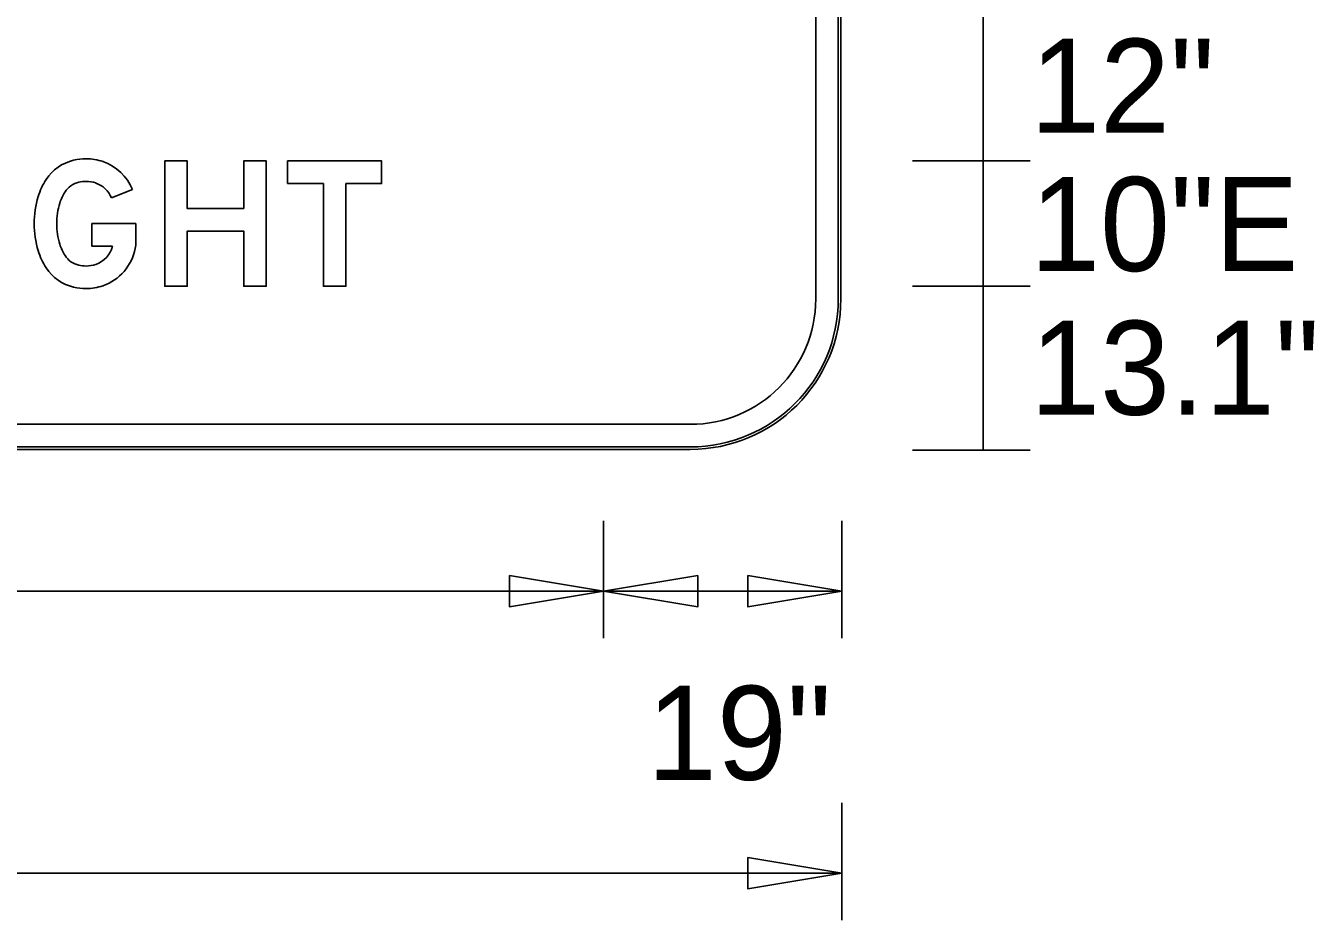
# Model space of a CAD drawing. Extents: x 1806251 to 1809821, y 414895 to 422886.
# Drawn here: x 1809677.755 to 1809678.783, y 415321.405 to 415322.119 of the extents above; entities that cross this region are included whole.
import ezdxf

# ---------------------------------------------------------------- set-up
doc = ezdxf.new("R2010")
doc.units = 0
for name, color, linetype in [('GSBWFILL', 7, 'Continuous'), ('GSCOLORFILL', 7, 'Continuous'), ('GSDIMS', 7, 'Continuous'), ('GSOUTLINE', 7, 'Continuous')]:
    doc.layers.add(name, color=color, linetype=linetype)

msp = doc.modelspace()

# ---------------------------------------------------------------- linework, layer by layer
at = {"layer": 'GSBWFILL'}
for p, q in [((1809678.3851, 415322.8606), (1809678.3851, 415321.9006)), ((1809678.4051, 415321.9006), (1809678.4051, 415322.8606)), ((1809678.2851, 415321.8006), (1809676.9053, 415321.8006)), ((1809676.9053, 415321.7806), (1809678.2851, 415321.7806))]:
    msp.add_line(p, q, dxfattribs=at)
for points in [[(1809677.929, 415321.9727), (1809677.884, 415321.9727), (1809677.884, 415322.0107), (1809677.866, 415322.0107), (1809677.866, 415321.9107), (1809677.884, 415321.9107), (1809677.884, 415321.9547), (1809677.929, 415321.9547), (1809677.929, 415321.9107), (1809677.947, 415321.9107), (1809677.947, 415322.0107), (1809677.929, 415322.0107)], [(1809677.964, 415321.9927), (1809677.9925, 415321.9927), (1809677.9925, 415321.9107), (1809678.0105, 415321.9107), (1809678.0105, 415321.9927), (1809678.039, 415321.9927), (1809678.039, 415322.0107), (1809677.964, 415322.0107)]]:
    msp.add_lwpolyline(points, close=True, dxfattribs=at)
for points in [[(1809677.8403, 415321.988), (1809677.8236, 415321.9812)], [(1809677.8245, 415321.9427), (1809677.808, 415321.9427), (1809677.808, 415321.9607), (1809677.843, 415321.9607), (1809677.843, 415321.9463)]]:
    msp.add_lwpolyline(points, dxfattribs=at)
for radius in [0.12, 0.1]:
    msp.add_arc((1809678.2851, 415321.9006), radius, 270, 0, dxfattribs=at)
for centre, major_axis, start_param, end_param in [((1809677.8016, 415321.9762), (0, 0.036), 0.229188, 0.990896), ((1809677.8033, 415321.969), (0, 0.0434), 0, 0.229188), ((1809677.8033, 415321.9704), (0, 0.042), 5.955089, 6.283185), ((1809677.8043, 415321.9734), (0, 0.0388), 5.097002, 5.955089), ((1809677.8151, 415321.9674), (0, 0.0521), 0.990896, 1.282161), ((1809677.8016, 415321.9762), (0, 0.018), 0.229188, 0.990896), ((1809677.8033, 415321.969), (0, 0.0254), 6.283185, 6.512373), ((1809677.8033, 415321.9704), (0, 0.024), 5.955089, 6.283185), ((1809677.8043, 415321.9734), (0, 0.0208), 5.097002, 5.955089), ((1809677.8377, 415321.9607), (0, 0.0757), 1.282161, 1.570796), ((1809677.8151, 415321.9674), (0, 0.0341), 0.990896, 1.282161), ((1809677.8377, 415321.9607), (0, 0.0577), 1.282161, 1.570796), ((1809677.8377, 415321.9607), (0, 0.0757), 1.570796, 1.859431), ((1809677.8377, 415321.9607), (0, 0.0577), 1.570796, 1.859431), ((1809677.8151, 415321.954), (0, 0.0521), 1.859431, 2.150696), ((1809677.8151, 415321.954), (0, 0.0341), 1.859431, 2.150696), ((1809677.8043, 415321.9479), (0, 0.0208), 3.469689, 4.457885), ((1809677.8043, 415321.9479), (0, 0.0388), 3.469689, 4.532209), ((1809677.8133, 415321.9463), (0, 0.0297), 4.532209, 4.712389), ((1809677.8016, 415321.9451), (0, 0.018), 2.150696, 2.912405), ((1809677.8016, 415321.9451), (0, 0.036), 2.150696, 2.912405), ((1809677.8033, 415321.9523), (0, 0.0254), 2.912405, 3.141593), ((1809677.8033, 415321.9509), (0, 0.024), 3.141593, 3.469689), ((1809677.8033, 415321.9523), (0, 0.0434), 2.912405, 3.141593), ((1809677.8033, 415321.9509), (0, 0.042), 3.141593, 3.469689)]:
    msp.add_ellipse(centre, major_axis=major_axis, ratio=0.999994, start_param=start_param, end_param=end_param, dxfattribs=at)
at = {"layer": 'GSCOLORFILL'}
for p, q in [((1809678.3851, 415322.8606), (1809678.3851, 415321.9006)), ((1809678.4031, 415322.8606), (1809678.4031, 415321.9006)), ((1809678.4051, 415321.9006), (1809678.4051, 415322.8606)), ((1809678.4051, 415321.9006), (1809678.4051, 415322.8606)), ((1809678.4051, 415321.9006), (1809678.4051, 415322.8606)), ((1809678.2851, 415321.8006), (1809676.9053, 415321.8006)), ((1809678.2851, 415321.7826), (1809676.9051, 415321.7826)), ((1809676.9051, 415321.7806), (1809678.2851, 415321.7806)), ((1809676.9051, 415321.7806), (1809678.2851, 415321.7806)), ((1809676.9053, 415321.7806), (1809678.2851, 415321.7806))]:
    msp.add_line(p, q, dxfattribs=at)
for points in [[(1809677.929, 415321.9727), (1809677.884, 415321.9727), (1809677.884, 415322.0107), (1809677.866, 415322.0107), (1809677.866, 415321.9107), (1809677.884, 415321.9107), (1809677.884, 415321.9547), (1809677.929, 415321.9547), (1809677.929, 415321.9107), (1809677.947, 415321.9107), (1809677.947, 415322.0107), (1809677.929, 415322.0107)], [(1809677.964, 415321.9927), (1809677.9925, 415321.9927), (1809677.9925, 415321.9107), (1809678.0105, 415321.9107), (1809678.0105, 415321.9927), (1809678.039, 415321.9927), (1809678.039, 415322.0107), (1809677.964, 415322.0107)]]:
    msp.add_lwpolyline(points, close=True, dxfattribs=at)
for points in [[(1809677.8403, 415321.988), (1809677.8236, 415321.9812)], [(1809677.8245, 415321.9427), (1809677.808, 415321.9427), (1809677.808, 415321.9607), (1809677.843, 415321.9607), (1809677.843, 415321.9463)]]:
    msp.add_lwpolyline(points, dxfattribs=at)
for radius in [0.12, 0.12, 0.1, 0.12, 0.118]:
    msp.add_arc((1809678.2851, 415321.9006), radius, 270, 0, dxfattribs=at)
for centre, major_axis, start_param, end_param in [((1809677.8016, 415321.9762), (0, 0.036), 0.229188, 0.990896), ((1809677.8033, 415321.969), (0, 0.0434), 0, 0.229188), ((1809677.8033, 415321.9704), (0, 0.042), 5.955089, 6.283185), ((1809677.8043, 415321.9734), (0, 0.0388), 5.097002, 5.955089), ((1809677.8151, 415321.9674), (0, 0.0521), 0.990896, 1.282161), ((1809677.8016, 415321.9762), (0, 0.018), 0.229188, 0.990896), ((1809677.8033, 415321.969), (0, 0.0254), 6.283185, 6.512373), ((1809677.8033, 415321.9704), (0, 0.024), 5.955089, 6.283185), ((1809677.8043, 415321.9734), (0, 0.0208), 5.097002, 5.955089), ((1809677.8377, 415321.9607), (0, 0.0757), 1.282161, 1.570796), ((1809677.8151, 415321.9674), (0, 0.0341), 0.990896, 1.282161), ((1809677.8377, 415321.9607), (0, 0.0577), 1.282161, 1.570796), ((1809677.8377, 415321.9607), (0, 0.0757), 1.570796, 1.859431), ((1809677.8377, 415321.9607), (0, 0.0577), 1.570796, 1.859431), ((1809677.8151, 415321.954), (0, 0.0521), 1.859431, 2.150696), ((1809677.8151, 415321.954), (0, 0.0341), 1.859431, 2.150696), ((1809677.8043, 415321.9479), (0, 0.0208), 3.469689, 4.457885), ((1809677.8043, 415321.9479), (0, 0.0388), 3.469689, 4.532209), ((1809677.8133, 415321.9463), (0, 0.0297), 4.532209, 4.712389), ((1809677.8016, 415321.9451), (0, 0.018), 2.150696, 2.912405), ((1809677.8016, 415321.9451), (0, 0.036), 2.150696, 2.912405), ((1809677.8033, 415321.9523), (0, 0.0254), 2.912405, 3.141593), ((1809677.8033, 415321.9509), (0, 0.024), 3.141593, 3.469689), ((1809677.8033, 415321.9523), (0, 0.0434), 2.912405, 3.141593), ((1809677.8033, 415321.9509), (0, 0.042), 3.141593, 3.469689)]:
    msp.add_ellipse(centre, major_axis=major_axis, ratio=0.999994, start_param=start_param, end_param=end_param, dxfattribs=at)
at = {"layer": 'GSDIMS'}
for p, q in [((1809678.5185, 415322.0107), (1809678.5185, 415322.131)), ((1809678.4622, 415322.0107), (1809678.556, 415322.0107)), ((1809678.4622, 415322.0107), (1809678.556, 415322.0107)), ((1809678.5185, 415322.0107), (1809678.5185, 415321.9107)), ((1809678.4622, 415321.9107), (1809678.556, 415321.9107)), ((1809678.4622, 415321.9107), (1809678.556, 415321.9107)), ((1809678.5185, 415321.78), (1809678.5185, 415321.9107)), ((1809678.4622, 415321.78), (1809678.556, 415321.78)), ((1809678.216, 415321.7237), (1809678.216, 415321.63)), ((1809678.216, 415321.7237), (1809678.216, 415321.63)), ((1809678.406, 415321.7237), (1809678.406, 415321.63)), ((1809676.9725, 415321.6675), (1809678.216, 415321.6675)), ((1809678.216, 415321.6675), (1809678.406, 415321.6675)), ((1809678.406, 415321.4987), (1809678.406, 415321.405)), ((1809676.785, 415321.4425), (1809678.406, 415321.4425))]:
    msp.add_line(p, q, dxfattribs=at)
for points in [[(1809678.216, 415321.6675), (1809678.141, 415321.68), (1809678.141, 415321.655)], [(1809678.216, 415321.6675), (1809678.291, 415321.68), (1809678.291, 415321.655)], [(1809678.406, 415321.6675), (1809678.331, 415321.68), (1809678.331, 415321.655)], [(1809678.406, 415321.4425), (1809678.331, 415321.455), (1809678.331, 415321.43)]]:
    msp.add_lwpolyline(points, close=True, dxfattribs=at)
at = {"layer": 'GSOUTLINE'}
for p, q in [((1809678.3851, 415321.9006), (1809678.3851, 415322.8606)), ((1809678.4051, 415321.9006), (1809678.4051, 415322.8606)), ((1809676.9051, 415321.8006), (1809678.2851, 415321.8006)), ((1809676.9051, 415321.7806), (1809678.2851, 415321.7806))]:
    msp.add_line(p, q, dxfattribs=at)
for points in [[(1809677.929, 415321.9727), (1809677.884, 415321.9727), (1809677.884, 415322.0107), (1809677.866, 415322.0107), (1809677.866, 415321.9107), (1809677.884, 415321.9107), (1809677.884, 415321.9547), (1809677.929, 415321.9547), (1809677.929, 415321.9107), (1809677.947, 415321.9107), (1809677.947, 415322.0107), (1809677.929, 415322.0107)], [(1809677.964, 415321.9927), (1809677.9925, 415321.9927), (1809677.9925, 415321.9107), (1809678.0105, 415321.9107), (1809678.0105, 415321.9927), (1809678.039, 415321.9927), (1809678.039, 415322.0107), (1809677.964, 415322.0107)]]:
    msp.add_lwpolyline(points, close=True, dxfattribs=at)
for points in [[(1809677.8403, 415321.988), (1809677.8236, 415321.9812)], [(1809677.8245, 415321.9427), (1809677.808, 415321.9427), (1809677.808, 415321.9607), (1809677.843, 415321.9607), (1809677.843, 415321.9463)]]:
    msp.add_lwpolyline(points, dxfattribs=at)
for radius in [0.12, 0.1]:
    msp.add_arc((1809678.2851, 415321.9006), radius, 270, 0, dxfattribs=at)
for centre, major_axis, start_param, end_param in [((1809677.8016, 415321.9762), (0, 0.036), 0.229188, 0.990896), ((1809677.8033, 415321.969), (0, 0.0434), 0, 0.229188), ((1809677.8033, 415321.9704), (0, 0.042), 5.955089, 6.283185), ((1809677.8043, 415321.9734), (0, 0.0388), 5.097002, 5.955089), ((1809677.8151, 415321.9674), (0, 0.0521), 0.990896, 1.282161), ((1809677.8016, 415321.9762), (0, 0.018), 0.229188, 0.990896), ((1809677.8033, 415321.969), (0, 0.0254), 6.283185, 6.512373), ((1809677.8033, 415321.9704), (0, 0.024), 5.955089, 6.283185), ((1809677.8043, 415321.9734), (0, 0.0208), 5.097002, 5.955089), ((1809677.8377, 415321.9607), (0, 0.0757), 1.282161, 1.570796), ((1809677.8151, 415321.9674), (0, 0.0341), 0.990896, 1.282161), ((1809677.8377, 415321.9607), (0, 0.0577), 1.282161, 1.570796), ((1809677.8377, 415321.9607), (0, 0.0757), 1.570796, 1.859431), ((1809677.8377, 415321.9607), (0, 0.0577), 1.570796, 1.859431), ((1809677.8151, 415321.954), (0, 0.0521), 1.859431, 2.150696), ((1809677.8151, 415321.954), (0, 0.0341), 1.859431, 2.150696), ((1809677.8043, 415321.9479), (0, 0.0208), 3.469689, 4.457885), ((1809677.8043, 415321.9479), (0, 0.0388), 3.469689, 4.532209), ((1809677.8133, 415321.9463), (0, 0.0297), 4.532209, 4.712389), ((1809677.8016, 415321.9451), (0, 0.018), 2.150696, 2.912405), ((1809677.8016, 415321.9451), (0, 0.036), 2.150696, 2.912405), ((1809677.8033, 415321.9523), (0, 0.0254), 2.912405, 3.141593), ((1809677.8033, 415321.9509), (0, 0.024), 3.141593, 3.469689), ((1809677.8033, 415321.9523), (0, 0.0434), 2.912405, 3.141593), ((1809677.8033, 415321.9509), (0, 0.042), 3.141593, 3.469689)]:
    msp.add_ellipse(centre, major_axis=major_axis, ratio=0.999994, start_param=start_param, end_param=end_param, dxfattribs=at)

# ---------------------------------------------------------------- texts
at = {"layer": 'GSDIMS'}
for s, p in [('12"', (1809678.556, 415322.0332)), ('10"E', (1809678.556, 415321.9229)), ('13.1"', (1809678.556, 415321.8082)), ('19"', (1809678.2505, 415321.517))]:
    msp.add_text(s, height=0.075, dxfattribs=at).set_placement(p)

doc.saveas('drawing.dxf')
